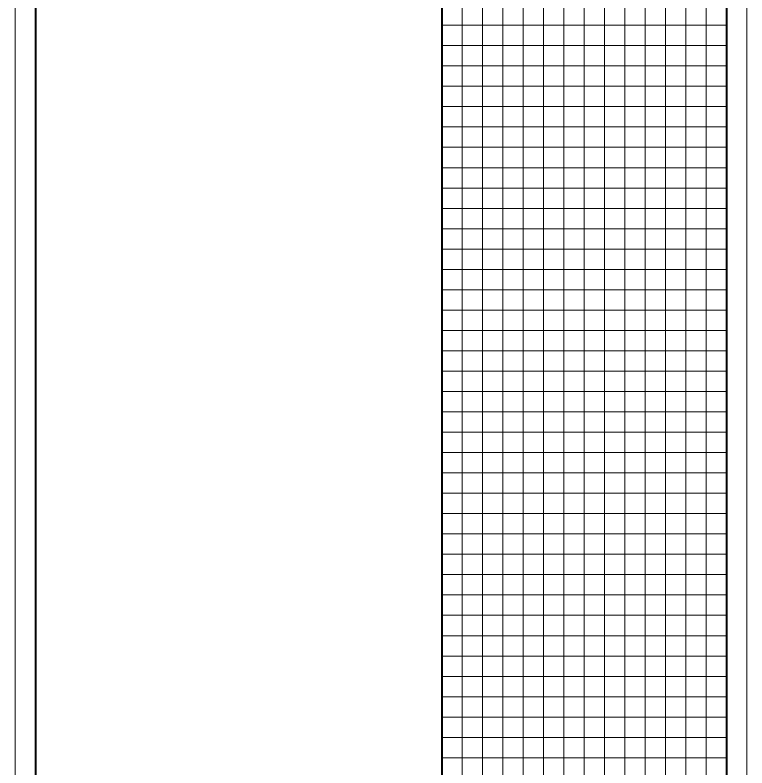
# Model space of a CAD drawing. Extents: x 2363323 to 2367082, y 6956018 to 6980837.
# Drawn here: x 2363323 to 2366923, y 6969706 to 6973406 of the extents above; entities that cross this region are included whole.
import ezdxf

# ---------------------------------------------------------------- set-up
doc = ezdxf.new("R2010")
doc.units = 0
doc.header["$LTSCALE"] = 4.1
for name, color, linetype, lineweight in [('61', 7, 'Continuous', 40), ('62', 7, 'Continuous', 13), ('63', 7, 'Continuous', 13)]:
    doc.layers.add(name, color=color, linetype=linetype, lineweight=lineweight)

msp = doc.modelspace()

# ---------------------------------------------------------------- linework, layer by layer
at = {"layer": '61'}
msp.add_line((2363423.186, 6980156.078), (2363423.186, 6957300.912), dxfattribs=at)
at = {"layer": '61', "lineweight": 13}
msp.add_lwpolyline([(2366923.344, 6957200.912), (2363323.182, 6957200.912), (2363323.182, 6980256.082)], dxfattribs=at)
at = {"layer": '62'}
for p, q in [((2366923.344, 6980256.082), (2366923.344, 6957200.912)), ((2366223.313, 6979505.057), (2366223.313, 6966225.912)), ((2366323.317, 6979505.057), (2366323.317, 6966225.912)), ((2366423.322, 6979505.057), (2366423.322, 6966225.912)), ((2366523.326, 6979505.057), (2366523.326, 6966225.912)), ((2366623.331, 6979505.057), (2366623.331, 6966225.912)), ((2366723.335, 6979505.057), (2366723.335, 6966225.912)), ((2365523.281, 6979456.046), (2365523.281, 6966225.912)), ((2365623.286, 6979456.046), (2365623.286, 6966225.912)), ((2365723.29, 6979456.046), (2365723.29, 6966225.912)), ((2365823.295, 6979456.046), (2365823.295, 6966225.912)), ((2365923.299, 6979456.046), (2365923.299, 6966225.912)), ((2366023.304, 6979456.046), (2366023.304, 6966225.912)), ((2366123.308, 6979456.046), (2366123.308, 6966225.912)), ((2365423.277, 6973355.77), (2366823.34, 6973355.77)), ((2365423.277, 6973255.766), (2366823.34, 6973255.766)), ((2365423.277, 6973155.761), (2366823.34, 6973155.761)), ((2365423.277, 6973055.757), (2366823.34, 6973055.757)), ((2365423.277, 6972955.752), (2366823.34, 6972955.752)), ((2365423.277, 6972855.748), (2366823.34, 6972855.748)), ((2365423.277, 6972755.743), (2366823.34, 6972755.743)), ((2365423.277, 6972655.739), (2366823.34, 6972655.739)), ((2365423.277, 6972555.734), (2366823.34, 6972555.734)), ((2365423.277, 6972455.73), (2366823.34, 6972455.73)), ((2365423.277, 6972355.725), (2366823.34, 6972355.725)), ((2365423.277, 6972255.721), (2366823.34, 6972255.721)), ((2365423.277, 6972155.716), (2366823.34, 6972155.716)), ((2365423.277, 6972055.712), (2366823.34, 6972055.712)), ((2365423.277, 6971955.707), (2366823.34, 6971955.707)), ((2365423.277, 6971855.703), (2366823.34, 6971855.703)), ((2365423.277, 6971755.698), (2366823.34, 6971755.698)), ((2365423.277, 6971655.694), (2366823.34, 6971655.694)), ((2365423.277, 6971555.689), (2366823.34, 6971555.689)), ((2365423.277, 6971455.684), (2366823.34, 6971455.684)), ((2365423.277, 6971355.68), (2366823.34, 6971355.68)), ((2365423.277, 6971255.675), (2366823.34, 6971255.675)), ((2365423.277, 6971155.671), (2366823.34, 6971155.671)), ((2365423.277, 6971055.666), (2366823.34, 6971055.666)), ((2365423.277, 6970955.662), (2366823.34, 6970955.662)), ((2365423.277, 6970855.657), (2366823.34, 6970855.657)), ((2365423.277, 6970755.653), (2366823.34, 6970755.653)), ((2365423.277, 6970655.648), (2366823.34, 6970655.648)), ((2365423.277, 6970555.644), (2366823.34, 6970555.644)), ((2365423.277, 6970455.639), (2366823.34, 6970455.639)), ((2365423.277, 6970355.635), (2366823.34, 6970355.635)), ((2365423.277, 6970255.63), (2366823.34, 6970255.63)), ((2365423.277, 6970155.626), (2366823.34, 6970155.626)), ((2365423.277, 6970055.621), (2366823.34, 6970055.621)), ((2365423.277, 6969955.617), (2366823.34, 6969955.617)), ((2365423.277, 6969855.612), (2366823.34, 6969855.612)), ((2365423.277, 6969755.608), (2366823.34, 6969755.608))]:
    msp.add_line(p, q, dxfattribs=at)
at = {"layer": '62', "lineweight": 40}
for p, q in [((2366823.34, 6980156.078), (2366823.34, 6957300.912)), ((2365423.277, 6979456.046), (2365423.277, 6966225.912))]:
    msp.add_line(p, q, dxfattribs=at)
at = {"layer": '63'}
for p, q in [((2366923.344, 6980256.082), (2366923.344, 6957200.912)), ((2366223.313, 6979505.057), (2366223.313, 6966225.912)), ((2366323.317, 6979505.057), (2366323.317, 6966225.912)), ((2366423.322, 6979505.057), (2366423.322, 6966225.912)), ((2366523.326, 6979505.057), (2366523.326, 6966225.912)), ((2366623.331, 6979505.057), (2366623.331, 6966225.912)), ((2366723.335, 6979505.057), (2366723.335, 6966225.912)), ((2365523.281, 6979456.046), (2365523.281, 6966225.912)), ((2365623.286, 6979456.046), (2365623.286, 6966225.912)), ((2365723.29, 6979456.046), (2365723.29, 6966225.912)), ((2365823.295, 6979456.046), (2365823.295, 6966225.912)), ((2365923.299, 6979456.046), (2365923.299, 6966225.912)), ((2366023.304, 6979456.046), (2366023.304, 6966225.912)), ((2366123.308, 6979456.046), (2366123.308, 6966225.912)), ((2365423.277, 6973355.77), (2366823.34, 6973355.77)), ((2365423.277, 6973255.766), (2366823.34, 6973255.766)), ((2365423.277, 6973155.761), (2366823.34, 6973155.761)), ((2365423.277, 6973055.757), (2366823.34, 6973055.757)), ((2365423.277, 6972955.752), (2366823.34, 6972955.752)), ((2365423.277, 6972855.748), (2366823.34, 6972855.748)), ((2365423.277, 6972755.743), (2366823.34, 6972755.743)), ((2365423.277, 6972655.739), (2366823.34, 6972655.739)), ((2365423.277, 6972555.734), (2366823.34, 6972555.734)), ((2365423.277, 6972455.73), (2366823.34, 6972455.73)), ((2365423.277, 6972355.725), (2366823.34, 6972355.725)), ((2365423.277, 6972255.721), (2366823.34, 6972255.721)), ((2365423.277, 6972155.716), (2366823.34, 6972155.716)), ((2365423.277, 6972055.712), (2366823.34, 6972055.712)), ((2365423.277, 6971955.707), (2366823.34, 6971955.707)), ((2365423.277, 6971855.703), (2366823.34, 6971855.703)), ((2365423.277, 6971755.698), (2366823.34, 6971755.698)), ((2365423.277, 6971655.694), (2366823.34, 6971655.694)), ((2365423.277, 6971555.689), (2366823.34, 6971555.689)), ((2365423.277, 6971455.684), (2366823.34, 6971455.684)), ((2365423.277, 6971355.68), (2366823.34, 6971355.68)), ((2365423.277, 6971255.675), (2366823.34, 6971255.675)), ((2365423.277, 6971155.671), (2366823.34, 6971155.671)), ((2365423.277, 6971055.666), (2366823.34, 6971055.666)), ((2365423.277, 6970955.662), (2366823.34, 6970955.662)), ((2365423.277, 6970855.657), (2366823.34, 6970855.657)), ((2365423.277, 6970755.653), (2366823.34, 6970755.653)), ((2365423.277, 6970655.648), (2366823.34, 6970655.648)), ((2365423.277, 6970555.644), (2366823.34, 6970555.644)), ((2365423.277, 6970455.639), (2366823.34, 6970455.639)), ((2365423.277, 6970355.635), (2366823.34, 6970355.635)), ((2365423.277, 6970255.63), (2366823.34, 6970255.63)), ((2365423.277, 6970155.626), (2366823.34, 6970155.626)), ((2365423.277, 6970055.621), (2366823.34, 6970055.621)), ((2365423.277, 6969955.617), (2366823.34, 6969955.617)), ((2365423.277, 6969855.612), (2366823.34, 6969855.612)), ((2365423.277, 6969755.608), (2366823.34, 6969755.608))]:
    msp.add_line(p, q, dxfattribs=at)
at = {"layer": '63', "lineweight": 40}
for p, q in [((2366823.34, 6980156.078), (2366823.34, 6957300.912)), ((2365423.277, 6979456.046), (2365423.277, 6966225.912))]:
    msp.add_line(p, q, dxfattribs=at)

doc.saveas('drawing.dxf')
